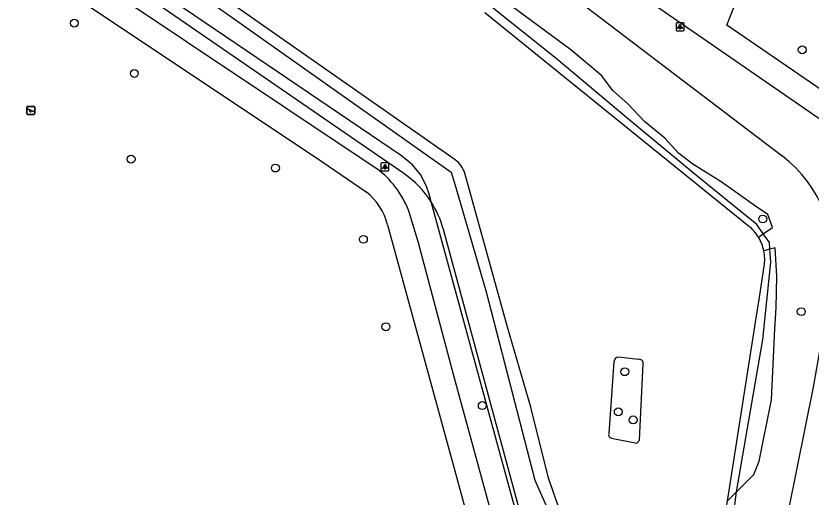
# Model space of a CAD drawing. Extents: x 162812 to 163818, y 381639 to 382470.
# Drawn here: x 163219.3 to 163318.4, y 381804.9 to 381864.8 of the extents above; entities that cross this region are included whole.
import ezdxf

# ---------------------------------------------------------------- set-up
doc = ezdxf.new("R2010")
doc.units = 0
for name, color, linetype in [('IMGEO_Boom', 7, 'Continuous'), ('IMGEO_Groenvoorziening', 7, 'Continuous'), ('IMGEO_Lichtpunt', 7, 'Continuous'), ('IMGEO_Meer_plas_ven_vijver', 7, 'Continuous'), ('IMGEO_Oever', 7, 'Continuous'), ('IMGEO_Speelvoorziening', 7, 'Continuous'), ('IMGEO_Voetpad_gesloten', 7, 'Continuous'), ('IMGEO_Walbescherming', 7, 'Continuous')]:
    doc.layers.add(name, color=color, linetype=linetype)

msp = doc.modelspace()

# ---------------------------------------------------------------- linework, layer by layer
at = {"layer": 'IMGEO_Boom'}
for centre in [(163226.591, 381863.942), (163317.269, 381860.622), (163234.062, 381857.678), (163233.66, 381846.999), (163251.642, 381845.893), (163312.351, 381839.545), (163262.602, 381837.023), (163317.145, 381828.004), (163265.407, 381826.13), (163295.162, 381820.529), (163277.411, 381816.312), (163294.351, 381815.537), (163296.207, 381814.527)]:
    msp.add_circle(centre, 0.489, dxfattribs=at)
at = {"layer": 'IMGEO_Groenvoorziening'}
for points in [[(163197.789, 381898.961), (163212.417, 381888.666), (163243.156, 381866.9), (163273.553, 381845.377), (163274.112, 381843.468), (163277.909, 381830.497), (163283.978, 381807.018), (163285.961, 381802.543), (163291.282, 381784.749)], [(163271.044, 381841.687), (163270.786, 381842.627), (163270.413, 381843.741), (163269.715, 381845.072), (163268.726, 381846.288), (163267.35, 381847.422), (163195.096, 381896.365)], [(163267.629, 381845.229), (163199.153, 381892.278), (163196.877, 381894.284), (163195.231, 381896.071)], [(163279.685, 381873.538), (163290.178, 381866.115), (163314.756, 381847.403)], [(163312.421, 381837.696), (163313.545, 381838.497), (163312.989, 381840.11), (163311.431, 381841.167), (163307.149, 381844.17), (163303.645, 381846.395), (163301.865, 381847.73), (163300.141, 381849.621), (163297.638, 381851.678), (163295.581, 381853.848), (163293.69, 381855.572), (163292.243, 381857.407), (163288.462, 381860.633), (163279.424, 381867.321), (163278.399, 381866.087)], [(163312.421, 381837.696), (163311.602, 381838.868), (163308.574, 381841.318), (163303.676, 381845.28), (163295.424, 381852.159), (163286.595, 381859.52), (163278.399, 381866.087)], [(163289.063, 381783.427), (163287.294, 381782.372), (163271.044, 381841.687)], [(163289.063, 381783.427), (163285.766, 381795.117), (163284.773, 381798.636), (163282.234, 381802.699), (163272.562, 381838.263)], [(163313.248, 381835.78), (163313.184, 381836.606), (163312.421, 381837.696)], [(163309.06, 381805.567), (163311.237, 381807.729), (163311.883, 381809.386), (163313.42, 381817.014), (163313.854, 381825.86), (163314.018, 381828.472), (163314.101, 381832.449), (163313.906, 381835.953), (163313.248, 381835.78)], [(163309.06, 381805.567), (163312.357, 381824.55), (163313.373, 381834.185), (163313.248, 381835.78)], [(163320.926, 381831.589), (163318.618, 381818.622), (163315.576, 381803.378), (163311.366, 381792.827)], [(163308.012, 381797.046), (163309.06, 381805.567)]]:
    msp.add_lwpolyline(points, dxfattribs=at)
for centre, radius, start, end in [((163304.89, 381834.443), 16.288, 349.90931, 52.71823), ((163260.535, 381834.972), 12.471, 32.57693, 55.33144), ((163260.501, 381834.964), 12.504, 15.29615, 32.52321)]:
    msp.add_arc(centre, radius, start, end, dxfattribs=at)
at = {"layer": 'IMGEO_Lichtpunt'}
for p, q in [((163301.546, 381863.891), (163301.546, 381863.084)), ((163301.546, 381863.891), (163301.546, 381863.084)), ((163302.448, 381863.986), (163301.64, 381863.986)), ((163302.448, 381863.986), (163301.64, 381863.986)), ((163302.542, 381863.084), (163302.542, 381863.891)), ((163302.542, 381863.084), (163302.542, 381863.891)), ((163301.64, 381862.99), (163302.448, 381862.99)), ((163301.64, 381862.99), (163302.448, 381862.99)), ((163264.787, 381846.447), (163264.787, 381845.64)), ((163264.787, 381846.447), (163264.787, 381845.64)), ((163265.689, 381846.542), (163264.881, 381846.542)), ((163265.689, 381846.542), (163264.881, 381846.542)), ((163265.783, 381845.64), (163265.783, 381846.447)), ((163265.783, 381845.64), (163265.783, 381846.447)), ((163264.881, 381845.546), (163265.689, 381845.546)), ((163264.881, 381845.546), (163265.689, 381845.546))]:
    msp.add_line(p, q, dxfattribs=at)
for points in [[(163301.92, 381863.555), (163301.959, 381863.527), (163301.771, 381863.265), (163301.733, 381863.292), (163301.92, 381863.555)], [(163302.022, 381863.507), (163302.069, 381863.507), (163302.069, 381863.185), (163302.022, 381863.185), (163302.022, 381863.507)], [(163302.132, 381863.527), (163302.17, 381863.554), (163302.357, 381863.292), (163302.318, 381863.264), (163302.132, 381863.527)], [(163265.161, 381846.111), (163265.2, 381846.083), (163265.012, 381845.821), (163264.974, 381845.848), (163265.161, 381846.111)], [(163265.263, 381846.063), (163265.31, 381846.063), (163265.31, 381845.741), (163265.263, 381845.741), (163265.263, 381846.063)], [(163265.373, 381846.083), (163265.411, 381846.11), (163265.598, 381845.848), (163265.559, 381845.82), (163265.373, 381846.083)]]:
    msp.add_lwpolyline(points, dxfattribs=at)
for centre in [(163302.045, 381863.689), (163265.286, 381846.245)]:
    msp.add_circle(centre, 0.0994, dxfattribs=at)
for centre, start, end in [((163301.64, 381863.891), 90, 180), ((163301.64, 381863.891), 90, 180), ((163302.448, 381863.891), 0, 90), ((163302.448, 381863.891), 0, 90), ((163301.64, 381863.084), 180, 270), ((163301.64, 381863.084), 180, 270), ((163302.448, 381863.084), 270, 0), ((163302.448, 381863.084), 270, 360), ((163264.881, 381846.447), 90, 180), ((163264.881, 381846.447), 90, 180), ((163264.881, 381845.64), 180, 270), ((163264.881, 381845.64), 180, 270), ((163265.689, 381846.447), 0, 90), ((163265.689, 381846.447), 0, 90), ((163265.689, 381845.64), 270, 0), ((163265.689, 381845.64), 270, 360)]:
    msp.add_arc(centre, 0.0946, start, end, dxfattribs=at)
at = {"layer": 'IMGEO_Meer_plas_ven_vijver'}
for points in [[(163274.042, 381846.915), (163198.552, 381899.697)], [(163277.709, 381865.257), (163310.578, 381838.706)], [(163292.236, 381785.317), (163287.923, 381800.741), (163285.656, 381807.287), (163283.462, 381816.097), (163280.573, 381826.065), (163275.228, 381845.242)], [(163307.956, 381804.47), (163308.11, 381805.486), (163311.499, 381826.97), (163311.892, 381829.518), (163312.531, 381833.657)], [(163296.831, 381822.071), (163294.364, 381822.362)], [(163293.812, 381821.756), (163293.188, 381812.848)], [(163293.524, 381812.268), (163296.682, 381811.626), (163296.991, 381812.015), (163297.466, 381821.559)]]:
    msp.add_lwpolyline(points, dxfattribs=at)
for centre, radius, start, end in [((163272.312, 381844.431), 3.027, 15.5321, 55.13402), ((163307.133, 381834.467), 5.462, 30.86345, 50.90153), ((163307.157, 381834.48), 5.435, 11.65347, 30.87043), ((163307.154, 381834.475), 5.439, 351.34636, 11.69518), ((163294.467, 381821.714), 0.656, 99.0319, 176.30788), ((163296.936, 381821.552), 0.53, 0.78804, 101.45355), ((163293.555, 381812.673), 0.406, 154.53814, 265.63018)]:
    msp.add_arc(centre, radius, start, end, dxfattribs=at)
at = {"layer": 'IMGEO_Oever'}
for points in [[(163311.822, 381837.269), (163312.421, 381837.696)], [(163313.248, 381835.78), (163312.48, 381835.578)], [(163309.06, 381805.567), (163307.956, 381804.47)]]:
    msp.add_lwpolyline(points, dxfattribs=at)
at = {"layer": 'IMGEO_Speelvoorziening'}
for p, q in [((163220.762, 381853.58), (163221.552, 381853.58)), ((163221.552, 381853.58), (163220.762, 381853.58)), ((163220.662, 381852.68), (163220.662, 381853.48)), ((163220.662, 381853.48), (163220.662, 381852.68)), ((163221.045, 381853.108), (163220.706, 381853.245)), ((163220.731, 381853.305), (163221.607, 381852.952)), ((163221.552, 381852.58), (163220.762, 381852.58)), ((163220.762, 381852.58), (163221.552, 381852.58)), ((163221.583, 381852.892), (163221.243, 381853.029)), ((163221.652, 381853.48), (163221.652, 381852.68)), ((163221.652, 381852.68), (163221.652, 381853.48))]:
    msp.add_line(p, q, dxfattribs=at)
for centre, radius, start, end in [((163220.762, 381853.48), 0.1, 90, 180), ((163220.762, 381853.48), 0.1, 90, 180), ((163221.552, 381853.48), 0.1, 0, 90), ((163221.552, 381853.48), 0.1, 360, 90), ((163220.762, 381852.68), 0.1, 180, 270), ((163220.762, 381852.68), 0.1, 180, 270), ((163220.719, 381853.275), 0.0327, 68.07798, 248.07798), ((163221.124, 381853.018), 0.12, 130.99278, 5.16318), ((163221.552, 381852.68), 0.1, 270, 0), ((163221.552, 381852.68), 0.1, 270, 0), ((163221.595, 381852.922), 0.0327, 248.07798, 68.07798)]:
    msp.add_arc(centre, radius, start, end, dxfattribs=at)
at = {"layer": 'IMGEO_Voetpad_gesloten'}
for points in [[(163264.586, 381845.57), (163192.536, 381893.691)], [(163191.964, 381890.39), (163207.382, 381880.104), (163250.442, 381851.375), (163256.632, 381847.245), (163262.948, 381842.916)], [(163281.469, 381878.258), (163340.759, 381837.344)], [(163342.853, 381839.72), (163307.889, 381863.692), (163312.858, 381876.368)], [(163285.404, 381777.763), (163280.335, 381796.299), (163273.805, 381820.179), (163269.477, 381836.573), (163268.352, 381840.283)], [(163265.606, 381838.809), (163274.223, 381807.274), (163282.29, 381777.752)]]:
    msp.add_lwpolyline(points, dxfattribs=at)
for centre, radius, start, end in [((163257.055, 381836.221), 12.005, 19.77817, 51.14738), ((163258.395, 381837.055), 7.422, 13.66686, 52.15404)]:
    msp.add_arc(centre, radius, start, end, dxfattribs=at)
at = {"layer": 'IMGEO_Walbescherming'}
for points in [[(163304.707, 381782.975), (163307.022, 381798.292), (163307.956, 381804.47), (163308.11, 381805.486), (163311.499, 381826.97)], [(163292.236, 381785.317), (163287.923, 381800.741), (163285.656, 381807.287), (163283.462, 381816.097)]]:
    msp.add_lwpolyline(points, dxfattribs=at)

doc.saveas('drawing.dxf')
